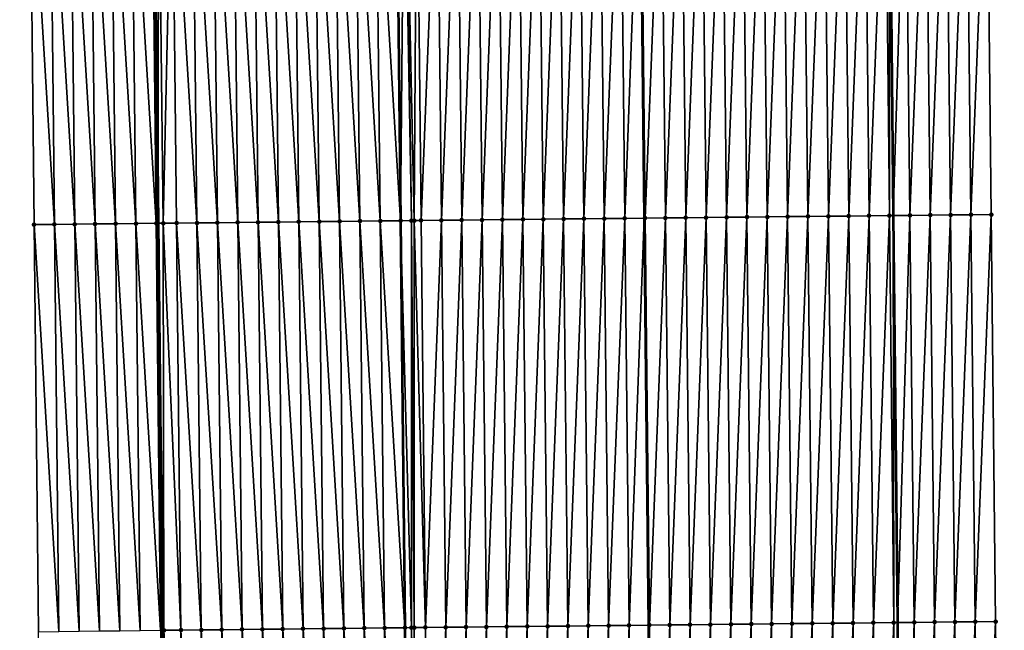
# Model space of a CAD drawing. Header units: feet. Extents: x 2010743 to 2022806, y 818705 to 837694.
# Tile 420 of 531: x 2011427 to 2011475, y 833373 to 833403. Entities that reach past the tile are written whole.
import ezdxf

# ---------------------------------------------------------------- set-up
doc = ezdxf.new("R2010")
doc.units = ezdxf.units.FT
doc.header["$MEASUREMENT"] = 0
for name, color, linetype, lineweight in [('EP_Travel Lane', 172, 'Continuous', 53), ('Road Shots', 141, 'Continuous', 100), ('STRIPING', 60, 'Continuous', 53)]:
    doc.layers.add(name, color=color, linetype=linetype, lineweight=lineweight)
doc.layers.add('I-77-MM17-21_NB-Surface-Border', color=7, linetype='Continuous')
doc.layers.add('I-77-MM17-21_NB-Surface-TIN', color=7, linetype='Continuous')

msp = doc.modelspace()

# ---------------------------------------------------------------- linework, layer by layer
at = {"layer": 'EP_Travel Lane'}
for points in [[(2011467.935, 833533.334, 291.789), (2011468.152, 833513.335, 291.797), (2011468.37, 833493.336, 291.825), (2011468.587, 833473.338, 291.882), (2011468.805, 833453.339, 291.962), (2011469.022, 833433.34, 292.039), (2011469.236, 833413.331, 292.096), (2011469.445, 833393.332, 292.206), (2011469.654, 833373.334, 292.355), (2011469.863, 833353.336, 292.527), (2011470.072, 833333.338, 292.748), (2011470.281, 833313.339, 292.886), (2011470.49, 833293.34, 292.963), (2011470.699, 833273.342, 293.131)], [(2011431.847, 833532.939, 292.065), (2011432.064, 833512.94, 292.102), (2011432.282, 833492.941, 292.104), (2011432.499, 833472.942, 292.166), (2011432.717, 833452.943, 292.243), (2011432.934, 833432.945, 292.317), (2011433.148, 833412.95, 292.397), (2011433.357, 833392.951, 292.521), (2011433.566, 833372.953, 292.667), (2011433.775, 833352.954, 292.792), (2011433.984, 833332.956, 292.983), (2011434.193, 833312.958, 293.165), (2011434.402, 833292.959, 293.292), (2011434.611, 833272.961, 293.432)]]:
    msp.add_polyline3d(points, dxfattribs=at)
at = {"layer": 'I-77-MM17-21_NB-Surface-Border', "color": 3, "linetype": 'Continuous', "lineweight": -3}
for points in [[(2011470.732, 833533.365, 291.699), (2011470.951, 833513.366, 291.699), (2011471.171, 833493.367, 291.714), (2011472.39, 833473.379, 291.724), (2011472.609, 833453.38, 291.81), (2011473.829, 833433.393, 291.851), (2011474.046, 833413.381, 291.923), (2011474.259, 833393.382, 292.017), (2011474.471, 833373.383, 292.172), (2011474.684, 833353.385, 292.357), (2011474.897, 833333.388, 292.558), (2011474.11, 833313.379, 292.728), (2011474.323, 833293.38, 292.814), (2011474.535, 833273.382, 292.978)], [(2011429.457, 833272.905, 293.298), (2011428.829, 833292.899, 293.151), (2011428.359, 833312.894, 292.999), (2011427.965, 833332.89, 292.804), (2011427.687, 833352.888, 292.606), (2011427.474, 833372.886, 292.49), (2011427.261, 833392.885, 292.347), (2011427.049, 833412.883, 292.227), (2011426.832, 833432.877, 292.127), (2011426.698, 833452.877, 292.048), (2011426.817, 833472.88, 291.984), (2011426.942, 833492.882, 291.94), (2011427.076, 833512.885, 291.937), (2011426.557, 833532.88, 291.895)]]:
    msp.add_polyline3d(points, dxfattribs=at)
at = {"layer": 'I-77-MM17-21_NB-Surface-TIN', "color": 128, "linetype": 'Continuous', "lineweight": -3}
for points in [[(2011473.259, 833393.371, 292.05), (2011474.046, 833413.381, 291.923), (2011473.046, 833413.37, 291.957)], [(2011473.259, 833393.371, 292.05), (2011474.259, 833393.382, 292.017), (2011474.046, 833413.381, 291.923)], [(2011428.261, 833392.895, 292.384), (2011428.048, 833412.894, 292.262), (2011427.049, 833412.883, 292.227)], [(2011429.261, 833392.906, 292.413), (2011429.048, 833412.905, 292.294), (2011428.048, 833412.894, 292.262)], [(2011428.261, 833392.895, 292.384), (2011429.261, 833392.906, 292.413), (2011428.048, 833412.894, 292.262)], [(2011430.261, 833392.917, 292.448), (2011430.048, 833412.916, 292.328), (2011429.048, 833412.905, 292.294)], [(2011429.261, 833392.906, 292.413), (2011430.261, 833392.917, 292.448), (2011429.048, 833412.905, 292.294)], [(2011431.261, 833392.928, 292.461), (2011431.048, 833412.927, 292.344), (2011430.048, 833412.916, 292.328)], [(2011430.261, 833392.917, 292.448), (2011431.261, 833392.928, 292.461), (2011430.048, 833412.916, 292.328)], [(2011432.261, 833392.939, 292.499), (2011432.048, 833412.938, 292.377), (2011431.048, 833412.927, 292.344)], [(2011431.261, 833392.928, 292.461), (2011432.261, 833392.939, 292.499), (2011431.048, 833412.927, 292.344)], [(2011433.261, 833392.95, 292.516), (2011433.048, 833412.948, 292.395), (2011432.048, 833412.938, 292.377)], [(2011432.261, 833392.939, 292.499), (2011433.261, 833392.95, 292.516), (2011432.048, 833412.938, 292.377)], [(2011433.048, 833412.948, 292.395), (2011433.357, 833392.951, 292.521), (2011433.148, 833412.95, 292.397)], [(2011433.261, 833392.95, 292.516), (2011433.357, 833392.951, 292.521), (2011433.048, 833412.948, 292.395)], [(2011433.372, 833412.952, 292.404), (2011433.148, 833412.95, 292.397), (2011433.357, 833392.951, 292.521)], [(2011433.603, 833392.954, 292.534), (2011433.372, 833412.952, 292.404), (2011433.357, 833392.951, 292.521)], [(2011433.603, 833392.954, 292.534), (2011434.048, 833412.959, 292.426), (2011433.372, 833412.952, 292.404)], [(2011433.603, 833392.954, 292.534), (2011434.261, 833392.961, 292.552), (2011434.048, 833412.959, 292.426)], [(2011435.261, 833392.972, 292.57), (2011435.048, 833412.97, 292.445), (2011434.048, 833412.959, 292.426)], [(2011434.261, 833392.961, 292.552), (2011435.261, 833392.972, 292.57), (2011434.048, 833412.959, 292.426)], [(2011436.261, 833392.982, 292.579), (2011436.048, 833412.981, 292.459), (2011435.048, 833412.97, 292.445)], [(2011435.261, 833392.972, 292.57), (2011436.261, 833392.982, 292.579), (2011435.048, 833412.97, 292.445)], [(2011437.261, 833392.993, 292.588), (2011437.048, 833412.992, 292.47), (2011436.048, 833412.981, 292.459)], [(2011436.261, 833392.982, 292.579), (2011437.261, 833392.993, 292.588), (2011436.048, 833412.981, 292.459)], [(2011438.261, 833393.004, 292.597), (2011438.048, 833413.002, 292.48), (2011437.048, 833412.992, 292.47)], [(2011437.261, 833392.993, 292.588), (2011438.261, 833393.004, 292.597), (2011437.048, 833412.992, 292.47)], [(2011439.261, 833393.014, 292.606), (2011439.048, 833413.013, 292.49), (2011438.048, 833413.002, 292.48)], [(2011438.261, 833393.004, 292.597), (2011439.261, 833393.014, 292.606), (2011438.048, 833413.002, 292.48)], [(2011440.261, 833393.025, 292.614), (2011440.048, 833413.024, 292.503), (2011439.048, 833413.013, 292.49)], [(2011439.261, 833393.014, 292.606), (2011440.261, 833393.025, 292.614), (2011439.048, 833413.013, 292.49)], [(2011441.26, 833393.036, 292.621), (2011441.048, 833413.035, 292.513), (2011440.048, 833413.024, 292.503)], [(2011440.261, 833393.025, 292.614), (2011441.26, 833393.036, 292.621), (2011440.048, 833413.024, 292.503)], [(2011442.26, 833393.047, 292.634), (2011442.048, 833413.045, 292.526), (2011441.048, 833413.035, 292.513)], [(2011441.26, 833393.036, 292.621), (2011442.26, 833393.047, 292.634), (2011441.048, 833413.035, 292.513)], [(2011443.26, 833393.057, 292.649), (2011443.048, 833413.056, 292.539), (2011442.048, 833413.045, 292.526)], [(2011442.26, 833393.047, 292.634), (2011443.26, 833393.057, 292.649), (2011442.048, 833413.045, 292.526)], [(2011444.26, 833393.068, 292.666), (2011444.048, 833413.067, 292.555), (2011443.048, 833413.056, 292.539)], [(2011443.26, 833393.057, 292.649), (2011444.26, 833393.068, 292.666), (2011443.048, 833413.056, 292.539)], [(2011444.048, 833413.067, 292.555), (2011445.26, 833393.079, 292.671), (2011445.048, 833413.078, 292.559)], [(2011444.26, 833393.068, 292.666), (2011445.26, 833393.079, 292.671), (2011444.048, 833413.067, 292.555)], [(2011445.438, 833413.082, 292.567), (2011445.048, 833413.078, 292.559), (2011445.26, 833393.079, 292.671)], [(2011445.785, 833393.085, 292.676), (2011445.438, 833413.082, 292.567), (2011445.26, 833393.079, 292.671)], [(2011445.785, 833393.085, 292.676), (2011445.499, 833413.082, 292.566), (2011445.438, 833413.082, 292.567)], [(2011445.925, 833393.086, 292.675), (2011446.047, 833413.088, 292.558), (2011445.499, 833413.082, 292.566)], [(2011445.785, 833393.085, 292.676), (2011445.925, 833393.086, 292.675), (2011445.499, 833413.082, 292.566)], [(2011445.925, 833393.086, 292.675), (2011446.26, 833393.09, 292.671), (2011446.047, 833413.088, 292.558)], [(2011446.26, 833393.09, 292.671), (2011447.047, 833413.099, 292.541), (2011446.047, 833413.088, 292.558)], [(2011446.26, 833393.09, 292.671), (2011447.26, 833393.1, 292.653), (2011447.047, 833413.099, 292.541)], [(2011447.26, 833393.1, 292.653), (2011448.047, 833413.109, 292.527), (2011447.047, 833413.099, 292.541)], [(2011447.26, 833393.1, 292.653), (2011448.26, 833393.11, 292.633), (2011448.047, 833413.109, 292.527)], [(2011448.26, 833393.11, 292.633), (2011449.047, 833413.12, 292.511), (2011448.047, 833413.109, 292.527)], [(2011448.26, 833393.11, 292.633), (2011449.26, 833393.121, 292.613), (2011449.047, 833413.12, 292.511)], [(2011449.26, 833393.121, 292.613), (2011450.047, 833413.13, 292.497), (2011449.047, 833413.12, 292.511)], [(2011449.26, 833393.121, 292.613), (2011450.26, 833393.131, 292.597), (2011450.047, 833413.13, 292.497)], [(2011450.26, 833393.131, 292.597), (2011451.047, 833413.141, 292.482), (2011450.047, 833413.13, 292.497)], [(2011450.26, 833393.131, 292.597), (2011451.26, 833393.142, 292.581), (2011451.047, 833413.141, 292.482)], [(2011451.26, 833393.142, 292.581), (2011452.047, 833413.151, 292.463), (2011451.047, 833413.141, 292.482)], [(2011451.26, 833393.142, 292.581), (2011452.26, 833393.152, 292.562), (2011452.047, 833413.151, 292.463)], [(2011452.26, 833393.152, 292.562), (2011453.047, 833413.162, 292.446), (2011452.047, 833413.151, 292.463)], [(2011452.26, 833393.152, 292.562), (2011453.26, 833393.163, 292.545), (2011453.047, 833413.162, 292.446)], [(2011453.26, 833393.163, 292.545), (2011454.047, 833413.172, 292.429), (2011453.047, 833413.162, 292.446)], [(2011453.26, 833393.163, 292.545), (2011454.26, 833393.173, 292.528), (2011454.047, 833413.172, 292.429)], [(2011454.26, 833393.173, 292.528), (2011455.047, 833413.183, 292.419), (2011454.047, 833413.172, 292.429)], [(2011454.26, 833393.173, 292.528), (2011455.26, 833393.184, 292.514), (2011455.047, 833413.183, 292.419)], [(2011455.26, 833393.184, 292.514), (2011456.047, 833413.193, 292.406), (2011455.047, 833413.183, 292.419)], [(2011455.26, 833393.184, 292.514), (2011456.26, 833393.194, 292.5), (2011456.047, 833413.193, 292.406)], [(2011456.26, 833393.194, 292.5), (2011456.996, 833413.203, 292.38), (2011456.047, 833413.193, 292.406)], [(2011456.26, 833393.194, 292.5), (2011457.211, 833393.204, 292.468), (2011456.996, 833413.203, 292.38)], [(2011457.047, 833413.204, 292.379), (2011456.996, 833413.203, 292.38), (2011457.211, 833393.204, 292.468)], [(2011457.26, 833393.205, 292.466), (2011458.047, 833413.214, 292.364), (2011457.047, 833413.204, 292.379)], [(2011457.26, 833393.205, 292.466), (2011457.047, 833413.204, 292.379), (2011457.211, 833393.204, 292.468)], [(2011457.26, 833393.205, 292.466), (2011458.26, 833393.215, 292.454), (2011458.047, 833413.214, 292.364)], [(2011458.26, 833393.215, 292.454), (2011459.047, 833413.225, 292.337), (2011458.047, 833413.214, 292.364)], [(2011458.26, 833393.215, 292.454), (2011459.259, 833393.226, 292.42), (2011459.047, 833413.225, 292.337)], [(2011459.259, 833393.226, 292.42), (2011460.047, 833413.235, 292.314), (2011459.047, 833413.225, 292.337)], [(2011459.259, 833393.226, 292.42), (2011460.259, 833393.236, 292.398), (2011460.047, 833413.235, 292.314)], [(2011460.259, 833393.236, 292.398), (2011461.047, 833413.245, 292.293), (2011460.047, 833413.235, 292.314)], [(2011460.259, 833393.236, 292.398), (2011461.259, 833393.247, 292.373), (2011461.047, 833413.245, 292.293)], [(2011461.259, 833393.247, 292.373), (2011462.047, 833413.256, 292.27), (2011461.047, 833413.245, 292.293)], [(2011461.259, 833393.247, 292.373), (2011462.259, 833393.257, 292.349), (2011462.047, 833413.256, 292.27)], [(2011462.259, 833393.257, 292.349), (2011463.046, 833413.266, 292.25), (2011462.047, 833413.256, 292.27)], [(2011462.259, 833393.257, 292.349), (2011463.259, 833393.267, 292.33), (2011463.046, 833413.266, 292.25)], [(2011463.259, 833393.267, 292.33), (2011464.046, 833413.277, 292.231), (2011463.046, 833413.266, 292.25)], [(2011463.259, 833393.267, 292.33), (2011464.259, 833393.278, 292.31), (2011464.046, 833413.277, 292.231)], [(2011464.259, 833393.278, 292.31), (2011465.046, 833413.287, 292.212), (2011464.046, 833413.277, 292.231)], [(2011464.259, 833393.278, 292.31), (2011465.259, 833393.288, 292.291), (2011465.046, 833413.287, 292.212)], [(2011465.259, 833393.288, 292.291), (2011466.046, 833413.298, 292.189), (2011465.046, 833413.287, 292.212)], [(2011465.259, 833393.288, 292.291), (2011466.259, 833393.299, 292.271), (2011466.046, 833413.298, 292.189)], [(2011466.259, 833393.299, 292.271), (2011467.046, 833413.308, 292.164), (2011466.046, 833413.298, 292.189)], [(2011466.259, 833393.299, 292.271), (2011467.259, 833393.309, 292.247), (2011467.046, 833413.308, 292.164)], [(2011467.259, 833393.309, 292.247), (2011468.046, 833413.319, 292.139), (2011467.046, 833413.308, 292.164)], [(2011467.259, 833393.309, 292.247), (2011468.259, 833393.32, 292.223), (2011468.046, 833413.319, 292.139)], [(2011468.259, 833393.32, 292.223), (2011469.046, 833413.329, 292.102), (2011468.046, 833413.319, 292.139)], [(2011468.259, 833393.32, 292.223), (2011469.259, 833393.33, 292.213), (2011469.046, 833413.329, 292.102)], [(2011469.259, 833393.33, 292.213), (2011469.236, 833413.331, 292.096), (2011469.046, 833413.329, 292.102)], [(2011470.046, 833413.339, 292.07), (2011469.236, 833413.331, 292.096), (2011469.445, 833393.332, 292.206)], [(2011469.259, 833393.33, 292.213), (2011469.445, 833393.332, 292.206), (2011469.236, 833413.331, 292.096)], [(2011470.259, 833393.341, 292.174), (2011470.046, 833413.339, 292.07), (2011469.445, 833393.332, 292.206)], [(2011470.259, 833393.341, 292.174), (2011471.046, 833413.35, 292.029), (2011470.046, 833413.339, 292.07)], [(2011470.259, 833393.341, 292.174), (2011471.259, 833393.351, 292.122), (2011471.046, 833413.35, 292.029)], [(2011471.259, 833393.351, 292.122), (2011472.046, 833413.36, 291.996), (2011471.046, 833413.35, 292.029)], [(2011471.259, 833393.351, 292.122), (2011472.259, 833393.361, 292.09), (2011472.046, 833413.36, 291.996)], [(2011472.259, 833393.361, 292.09), (2011473.046, 833413.37, 291.957), (2011472.046, 833413.36, 291.996)], [(2011472.259, 833393.361, 292.09), (2011473.259, 833393.371, 292.05), (2011473.046, 833413.37, 291.957)], [(2011428.261, 833392.895, 292.384), (2011427.049, 833412.883, 292.227), (2011427.261, 833392.885, 292.347)], [(2011444.26, 833393.068, 292.666), (2011445.473, 833373.081, 292.824), (2011445.26, 833393.079, 292.671)], [(2011445.791, 833373.084, 292.826), (2011445.785, 833393.085, 292.676), (2011445.26, 833393.079, 292.671)], [(2011445.791, 833373.084, 292.826), (2011445.26, 833393.079, 292.671), (2011445.473, 833373.081, 292.824)], [(2011445.931, 833373.085, 292.826), (2011445.925, 833393.086, 292.675), (2011445.785, 833393.085, 292.676)], [(2011445.791, 833373.084, 292.826), (2011445.931, 833373.085, 292.826), (2011445.785, 833393.085, 292.676)], [(2011446.473, 833373.091, 292.82), (2011446.26, 833393.09, 292.671), (2011445.925, 833393.086, 292.675)], [(2011445.931, 833373.085, 292.826), (2011446.473, 833373.091, 292.82), (2011445.925, 833393.086, 292.675)], [(2011446.473, 833373.091, 292.82), (2011447.26, 833393.1, 292.653), (2011446.26, 833393.09, 292.671)], [(2011446.473, 833373.091, 292.82), (2011447.473, 833373.102, 292.8), (2011447.26, 833393.1, 292.653)], [(2011447.473, 833373.102, 292.8), (2011448.26, 833393.11, 292.633), (2011447.26, 833393.1, 292.653)], [(2011447.473, 833373.102, 292.8), (2011448.473, 833373.112, 292.777), (2011448.26, 833393.11, 292.633)], [(2011448.473, 833373.112, 292.777), (2011449.26, 833393.121, 292.613), (2011448.26, 833393.11, 292.633)], [(2011448.473, 833373.112, 292.777), (2011449.473, 833373.123, 292.757), (2011449.26, 833393.121, 292.613)], [(2011449.473, 833373.123, 292.757), (2011450.26, 833393.131, 292.597), (2011449.26, 833393.121, 292.613)], [(2011449.473, 833373.123, 292.757), (2011450.473, 833373.133, 292.739), (2011450.26, 833393.131, 292.597)], [(2011450.473, 833373.133, 292.739), (2011451.26, 833393.142, 292.581), (2011450.26, 833393.131, 292.597)], [(2011450.473, 833373.133, 292.739), (2011451.473, 833373.144, 292.724), (2011451.26, 833393.142, 292.581)], [(2011451.473, 833373.144, 292.724), (2011452.26, 833393.152, 292.562), (2011451.26, 833393.142, 292.581)], [(2011451.473, 833373.144, 292.724), (2011452.473, 833373.154, 292.704), (2011452.26, 833393.152, 292.562)], [(2011452.473, 833373.154, 292.704), (2011453.26, 833393.163, 292.545), (2011452.26, 833393.152, 292.562)], [(2011452.473, 833373.154, 292.704), (2011453.473, 833373.164, 292.686), (2011453.26, 833393.163, 292.545)], [(2011453.473, 833373.164, 292.686), (2011454.26, 833393.173, 292.528), (2011453.26, 833393.163, 292.545)], [(2011453.473, 833373.164, 292.686), (2011454.473, 833373.175, 292.668), (2011454.26, 833393.173, 292.528)], [(2011454.473, 833373.175, 292.668), (2011455.26, 833393.184, 292.514), (2011454.26, 833393.173, 292.528)], [(2011454.473, 833373.175, 292.668), (2011455.472, 833373.185, 292.652), (2011455.26, 833393.184, 292.514)], [(2011455.472, 833373.185, 292.652), (2011456.26, 833393.194, 292.5), (2011455.26, 833393.184, 292.514)], [(2011455.472, 833373.185, 292.652), (2011456.472, 833373.196, 292.64), (2011456.26, 833393.194, 292.5)], [(2011456.472, 833373.196, 292.64), (2011457.211, 833393.204, 292.468), (2011456.26, 833393.194, 292.5)], [(2011456.472, 833373.196, 292.64), (2011457.427, 833373.206, 292.617), (2011457.211, 833393.204, 292.468)], [(2011457.26, 833393.205, 292.466), (2011457.211, 833393.204, 292.468), (2011457.427, 833373.206, 292.617)], [(2011457.472, 833373.206, 292.616), (2011458.26, 833393.215, 292.454), (2011457.26, 833393.205, 292.466)], [(2011457.472, 833373.206, 292.616), (2011457.26, 833393.205, 292.466), (2011457.427, 833373.206, 292.617)], [(2011457.472, 833373.206, 292.616), (2011458.472, 833373.217, 292.591), (2011458.26, 833393.215, 292.454)], [(2011458.472, 833373.217, 292.591), (2011459.259, 833393.226, 292.42), (2011458.26, 833393.215, 292.454)], [(2011458.472, 833373.217, 292.591), (2011459.472, 833373.227, 292.565), (2011459.259, 833393.226, 292.42)], [(2011459.472, 833373.227, 292.565), (2011460.259, 833393.236, 292.398), (2011459.259, 833393.226, 292.42)], [(2011459.472, 833373.227, 292.565), (2011460.472, 833373.238, 292.545), (2011460.259, 833393.236, 292.398)], [(2011460.472, 833373.238, 292.545), (2011461.259, 833393.247, 292.373), (2011460.259, 833393.236, 292.398)], [(2011460.472, 833373.238, 292.545), (2011461.472, 833373.248, 292.525), (2011461.259, 833393.247, 292.373)], [(2011461.472, 833373.248, 292.525), (2011462.259, 833393.257, 292.349), (2011461.259, 833393.247, 292.373)], [(2011461.472, 833373.248, 292.525), (2011462.472, 833373.259, 292.512), (2011462.259, 833393.257, 292.349)], [(2011462.472, 833373.259, 292.512), (2011463.259, 833393.267, 292.33), (2011462.259, 833393.257, 292.349)], [(2011462.472, 833373.259, 292.512), (2011463.472, 833373.269, 292.488), (2011463.259, 833393.267, 292.33)], [(2011463.472, 833373.269, 292.488), (2011464.259, 833393.278, 292.31), (2011463.259, 833393.267, 292.33)], [(2011463.472, 833373.269, 292.488), (2011464.472, 833373.28, 292.465), (2011464.259, 833393.278, 292.31)], [(2011464.472, 833373.28, 292.465), (2011465.259, 833393.288, 292.291), (2011464.259, 833393.278, 292.31)], [(2011464.472, 833373.28, 292.465), (2011465.472, 833373.29, 292.446), (2011465.259, 833393.288, 292.291)], [(2011465.472, 833373.29, 292.446), (2011466.259, 833393.299, 292.271), (2011465.259, 833393.288, 292.291)], [(2011465.472, 833373.29, 292.446), (2011466.472, 833373.301, 292.426), (2011466.259, 833393.299, 292.271)], [(2011466.472, 833373.301, 292.426), (2011467.259, 833393.309, 292.247), (2011466.259, 833393.299, 292.271)], [(2011466.472, 833373.301, 292.426), (2011467.472, 833373.311, 292.406), (2011467.259, 833393.309, 292.247)], [(2011467.472, 833373.311, 292.406), (2011468.259, 833393.32, 292.223), (2011467.259, 833393.309, 292.247)], [(2011467.472, 833373.311, 292.406), (2011468.472, 833373.322, 292.393), (2011468.259, 833393.32, 292.223)], [(2011468.472, 833373.322, 292.393), (2011469.259, 833393.33, 292.213), (2011468.259, 833393.32, 292.223)], [(2011468.472, 833373.322, 292.393), (2011469.472, 833373.332, 292.362), (2011469.259, 833393.33, 292.213)], [(2011469.472, 833373.332, 292.362), (2011469.445, 833393.332, 292.206), (2011469.259, 833393.33, 292.213)], [(2011470.259, 833393.341, 292.174), (2011469.445, 833393.332, 292.206), (2011469.654, 833373.334, 292.355)], [(2011469.472, 833373.332, 292.362), (2011469.654, 833373.334, 292.355), (2011469.445, 833393.332, 292.206)], [(2011470.472, 833373.342, 292.326), (2011470.259, 833393.341, 292.174), (2011469.654, 833373.334, 292.355)], [(2011470.472, 833373.342, 292.326), (2011471.259, 833393.351, 292.122), (2011470.259, 833393.341, 292.174)], [(2011470.472, 833373.342, 292.326), (2011471.472, 833373.353, 292.287), (2011471.259, 833393.351, 292.122)], [(2011471.472, 833373.353, 292.287), (2011472.259, 833393.361, 292.09), (2011471.259, 833393.351, 292.122)], [(2011471.472, 833373.353, 292.287), (2011472.472, 833373.363, 292.251), (2011472.259, 833393.361, 292.09)], [(2011472.472, 833373.363, 292.251), (2011473.259, 833393.371, 292.05), (2011472.259, 833393.361, 292.09)], [(2011472.472, 833373.363, 292.251), (2011473.471, 833373.373, 292.211), (2011473.259, 833393.371, 292.05)], [(2011473.471, 833373.373, 292.211), (2011474.259, 833393.382, 292.017), (2011473.259, 833393.371, 292.05)], [(2011473.471, 833373.373, 292.211), (2011474.471, 833373.383, 292.172), (2011474.259, 833393.382, 292.017)], [(2011428.474, 833372.897, 292.523), (2011428.261, 833392.895, 292.384), (2011427.261, 833392.885, 292.347)], [(2011428.474, 833372.897, 292.523), (2011427.261, 833392.885, 292.347), (2011427.474, 833372.886, 292.49)], [(2011429.474, 833372.908, 292.554), (2011429.261, 833392.906, 292.413), (2011428.261, 833392.895, 292.384)], [(2011428.474, 833372.897, 292.523), (2011429.474, 833372.908, 292.554), (2011428.261, 833392.895, 292.384)], [(2011430.474, 833372.919, 292.587), (2011430.261, 833392.917, 292.448), (2011429.261, 833392.906, 292.413)], [(2011429.474, 833372.908, 292.554), (2011430.474, 833372.919, 292.587), (2011429.261, 833392.906, 292.413)], [(2011431.474, 833372.93, 292.599), (2011431.261, 833392.928, 292.461), (2011430.261, 833392.917, 292.448)], [(2011430.474, 833372.919, 292.587), (2011431.474, 833372.93, 292.599), (2011430.261, 833392.917, 292.448)], [(2011432.474, 833372.941, 292.638), (2011432.261, 833392.939, 292.499), (2011431.261, 833392.928, 292.461)], [(2011431.474, 833372.93, 292.599), (2011432.474, 833372.941, 292.638), (2011431.261, 833392.928, 292.461)], [(2011433.474, 833372.952, 292.664), (2011433.261, 833392.95, 292.516), (2011432.261, 833392.939, 292.499)], [(2011432.474, 833372.941, 292.638), (2011433.474, 833372.952, 292.664), (2011432.261, 833392.939, 292.499)], [(2011433.261, 833392.95, 292.516), (2011433.566, 833372.953, 292.667), (2011433.357, 833392.951, 292.521)], [(2011433.474, 833372.952, 292.664), (2011433.566, 833372.953, 292.667), (2011433.261, 833392.95, 292.516)], [(2011433.634, 833372.953, 292.67), (2011433.603, 833392.954, 292.534), (2011433.357, 833392.951, 292.521)], [(2011433.634, 833372.953, 292.67), (2011433.357, 833392.951, 292.521), (2011433.566, 833372.953, 292.667)], [(2011434.474, 833372.962, 292.688), (2011434.261, 833392.961, 292.552), (2011433.603, 833392.954, 292.534)], [(2011433.634, 833372.953, 292.67), (2011434.474, 833372.962, 292.688), (2011433.603, 833392.954, 292.534)], [(2011435.474, 833372.973, 292.705), (2011435.261, 833392.972, 292.57), (2011434.261, 833392.961, 292.552)], [(2011434.474, 833372.962, 292.688), (2011435.474, 833372.973, 292.705), (2011434.261, 833392.961, 292.552)], [(2011436.474, 833372.984, 292.719), (2011436.261, 833392.982, 292.579), (2011435.261, 833392.972, 292.57)], [(2011435.474, 833372.973, 292.705), (2011436.474, 833372.984, 292.719), (2011435.261, 833392.972, 292.57)], [(2011437.473, 833372.995, 292.728), (2011437.261, 833392.993, 292.588), (2011436.261, 833392.982, 292.579)], [(2011436.474, 833372.984, 292.719), (2011437.473, 833372.995, 292.728), (2011436.261, 833392.982, 292.579)], [(2011438.473, 833373.005, 292.738), (2011438.261, 833393.004, 292.597), (2011437.261, 833392.993, 292.588)], [(2011437.473, 833372.995, 292.728), (2011438.473, 833373.005, 292.738), (2011437.261, 833392.993, 292.588)], [(2011439.473, 833373.016, 292.747), (2011439.261, 833393.014, 292.606), (2011438.261, 833393.004, 292.597)], [(2011438.473, 833373.005, 292.738), (2011439.473, 833373.016, 292.747), (2011438.261, 833393.004, 292.597)], [(2011440.473, 833373.027, 292.754), (2011440.261, 833393.025, 292.614), (2011439.261, 833393.014, 292.606)], [(2011439.473, 833373.016, 292.747), (2011440.473, 833373.027, 292.754), (2011439.261, 833393.014, 292.606)], [(2011441.473, 833373.038, 292.764), (2011441.26, 833393.036, 292.621), (2011440.261, 833393.025, 292.614)], [(2011440.473, 833373.027, 292.754), (2011441.473, 833373.038, 292.764), (2011440.261, 833393.025, 292.614)], [(2011442.473, 833373.048, 292.777), (2011442.26, 833393.047, 292.634), (2011441.26, 833393.036, 292.621)], [(2011441.473, 833373.038, 292.764), (2011442.473, 833373.048, 292.777), (2011441.26, 833393.036, 292.621)], [(2011443.473, 833373.059, 292.793), (2011443.26, 833393.057, 292.649), (2011442.26, 833393.047, 292.634)], [(2011442.473, 833373.048, 292.777), (2011443.473, 833373.059, 292.793), (2011442.26, 833393.047, 292.634)], [(2011444.473, 833373.07, 292.813), (2011444.26, 833393.068, 292.666), (2011443.26, 833393.057, 292.649)], [(2011443.473, 833373.059, 292.793), (2011444.473, 833373.07, 292.813), (2011443.26, 833393.057, 292.649)], [(2011444.473, 833373.07, 292.813), (2011445.473, 833373.081, 292.824), (2011444.26, 833393.068, 292.666)], [(2011461.685, 833353.25, 292.705), (2011462.472, 833373.259, 292.512), (2011461.472, 833373.248, 292.525)], [(2011461.685, 833353.25, 292.705), (2011462.685, 833353.261, 292.684), (2011462.472, 833373.259, 292.512)], [(2011462.472, 833373.259, 292.512), (2011462.685, 833353.261, 292.684), (2011463.472, 833373.269, 292.488)], [(2011463.685, 833353.271, 292.664), (2011463.472, 833373.269, 292.488), (2011462.685, 833353.261, 292.684)], [(2011463.685, 833353.271, 292.664), (2011464.472, 833373.28, 292.465), (2011463.472, 833373.269, 292.488)], [(2011463.685, 833353.271, 292.664), (2011464.685, 833353.282, 292.644), (2011464.472, 833373.28, 292.465)], [(2011464.685, 833353.282, 292.644), (2011465.472, 833373.29, 292.446), (2011464.472, 833373.28, 292.465)], [(2011464.685, 833353.282, 292.644), (2011465.685, 833353.292, 292.627), (2011465.472, 833373.29, 292.446)], [(2011465.685, 833353.292, 292.627), (2011466.472, 833373.301, 292.426), (2011465.472, 833373.29, 292.446)], [(2011465.685, 833353.292, 292.627), (2011466.685, 833353.303, 292.613), (2011466.472, 833373.301, 292.426)], [(2011466.685, 833353.303, 292.613), (2011467.472, 833373.311, 292.406), (2011466.472, 833373.301, 292.426)], [(2011466.685, 833353.303, 292.613), (2011467.685, 833353.313, 292.59), (2011467.472, 833373.311, 292.406)], [(2011467.685, 833353.313, 292.59), (2011468.472, 833373.322, 292.393), (2011467.472, 833373.311, 292.406)], [(2011467.685, 833353.313, 292.59), (2011468.685, 833353.323, 292.569), (2011468.472, 833373.322, 292.393)], [(2011468.685, 833353.323, 292.569), (2011469.472, 833373.332, 292.362), (2011468.472, 833373.322, 292.393)], [(2011468.685, 833353.323, 292.569), (2011469.684, 833353.334, 292.531), (2011469.472, 833373.332, 292.362)], [(2011469.684, 833353.334, 292.531), (2011469.654, 833373.334, 292.355), (2011469.472, 833373.332, 292.362)], [(2011470.472, 833373.342, 292.326), (2011469.654, 833373.334, 292.355), (2011469.863, 833353.336, 292.527)], [(2011469.684, 833353.334, 292.531), (2011469.863, 833353.336, 292.527), (2011469.654, 833373.334, 292.355)], [(2011470.684, 833353.344, 292.506), (2011470.472, 833373.342, 292.326), (2011469.863, 833353.336, 292.527)], [(2011470.684, 833353.344, 292.506), (2011471.472, 833373.353, 292.287), (2011470.472, 833373.342, 292.326)], [(2011470.684, 833353.344, 292.506), (2011471.684, 833353.354, 292.467), (2011471.472, 833373.353, 292.287)], [(2011471.684, 833353.354, 292.467), (2011472.472, 833373.363, 292.251), (2011471.472, 833373.353, 292.287)], [(2011471.684, 833353.354, 292.467), (2011472.684, 833353.365, 292.43), (2011472.472, 833373.363, 292.251)], [(2011472.684, 833353.365, 292.43), (2011473.471, 833373.373, 292.211), (2011472.472, 833373.363, 292.251)], [(2011472.684, 833353.365, 292.43), (2011473.684, 833353.375, 292.396), (2011473.471, 833373.373, 292.211)], [(2011473.684, 833353.375, 292.396), (2011474.471, 833373.383, 292.172), (2011473.471, 833373.373, 292.211)], [(2011473.684, 833353.375, 292.396), (2011474.684, 833353.385, 292.357), (2011474.471, 833373.383, 292.172)], [(2011433.474, 833372.952, 292.664), (2011433.775, 833352.954, 292.792), (2011433.566, 833372.953, 292.667)], [(2011433.634, 833372.953, 292.67), (2011433.566, 833372.953, 292.667), (2011433.775, 833352.954, 292.792)], [(2011434.686, 833352.964, 292.812), (2011434.474, 833372.962, 292.688), (2011433.634, 833372.953, 292.67)], [(2011434.686, 833352.964, 292.812), (2011433.634, 833372.953, 292.67), (2011433.775, 833352.954, 292.792)], [(2011435.686, 833352.975, 292.832), (2011435.474, 833372.973, 292.705), (2011434.474, 833372.962, 292.688)], [(2011434.686, 833352.964, 292.812), (2011435.686, 833352.975, 292.832), (2011434.474, 833372.962, 292.688)], [(2011436.686, 833352.985, 292.846), (2011436.474, 833372.984, 292.719), (2011435.474, 833372.973, 292.705)], [(2011435.686, 833352.975, 292.832), (2011436.686, 833352.985, 292.846), (2011435.474, 833372.973, 292.705)], [(2011437.686, 833352.996, 292.856), (2011437.473, 833372.995, 292.728), (2011436.474, 833372.984, 292.719)], [(2011436.686, 833352.985, 292.846), (2011437.686, 833352.996, 292.856), (2011436.474, 833372.984, 292.719)], [(2011438.686, 833353.007, 292.868), (2011438.473, 833373.005, 292.738), (2011437.473, 833372.995, 292.728)], [(2011437.686, 833352.996, 292.856), (2011438.686, 833353.007, 292.868), (2011437.473, 833372.995, 292.728)], [(2011439.686, 833353.018, 292.88), (2011439.473, 833373.016, 292.747), (2011438.473, 833373.005, 292.738)], [(2011438.686, 833353.007, 292.868), (2011439.686, 833353.018, 292.88), (2011438.473, 833373.005, 292.738)], [(2011440.686, 833353.028, 292.89), (2011440.473, 833373.027, 292.754), (2011439.473, 833373.016, 292.747)], [(2011439.686, 833353.018, 292.88), (2011440.686, 833353.028, 292.89), (2011439.473, 833373.016, 292.747)], [(2011441.686, 833353.039, 292.9), (2011441.473, 833373.038, 292.764), (2011440.473, 833373.027, 292.754)], [(2011440.686, 833353.028, 292.89), (2011441.686, 833353.039, 292.9), (2011440.473, 833373.027, 292.754)], [(2011442.686, 833353.05, 292.913), (2011442.473, 833373.048, 292.777), (2011441.473, 833373.038, 292.764)], [(2011441.686, 833353.039, 292.9), (2011442.686, 833353.05, 292.913), (2011441.473, 833373.038, 292.764)], [(2011443.686, 833353.061, 292.929), (2011443.473, 833373.059, 292.793), (2011442.473, 833373.048, 292.777)], [(2011442.686, 833353.05, 292.913), (2011443.686, 833353.061, 292.929), (2011442.473, 833373.048, 292.777)], [(2011444.686, 833353.071, 292.948), (2011444.473, 833373.07, 292.813), (2011443.473, 833373.059, 292.793)], [(2011443.686, 833353.061, 292.929), (2011444.686, 833353.071, 292.948), (2011443.473, 833373.059, 292.793)], [(2011444.473, 833373.07, 292.813), (2011445.686, 833353.082, 292.957), (2011445.473, 833373.081, 292.824)], [(2011444.686, 833353.071, 292.948), (2011445.686, 833353.082, 292.957), (2011444.473, 833373.07, 292.813)], [(2011445.791, 833373.084, 292.826), (2011445.473, 833373.081, 292.824), (2011445.686, 833353.082, 292.957)], [(2011446.136, 833353.087, 292.963), (2011445.791, 833373.084, 292.826), (2011445.686, 833353.082, 292.957)], [(2011446.136, 833353.087, 292.963), (2011445.931, 833373.085, 292.826), (2011445.791, 833373.084, 292.826)], [(2011446.22, 833353.088, 292.963), (2011446.473, 833373.091, 292.82), (2011445.931, 833373.085, 292.826)], [(2011446.136, 833353.087, 292.963), (2011446.22, 833353.088, 292.963), (2011445.931, 833373.085, 292.826)], [(2011446.22, 833353.088, 292.963), (2011446.686, 833353.093, 292.958), (2011446.473, 833373.091, 292.82)], [(2011446.686, 833353.093, 292.958), (2011447.473, 833373.102, 292.8), (2011446.473, 833373.091, 292.82)], [(2011446.686, 833353.093, 292.958), (2011447.686, 833353.103, 292.939), (2011447.473, 833373.102, 292.8)], [(2011447.686, 833353.103, 292.939), (2011448.473, 833373.112, 292.777), (2011447.473, 833373.102, 292.8)], [(2011447.686, 833353.103, 292.939), (2011448.686, 833353.114, 292.919), (2011448.473, 833373.112, 292.777)], [(2011448.686, 833353.114, 292.919), (2011449.473, 833373.123, 292.757), (2011448.473, 833373.112, 292.777)], [(2011448.686, 833353.114, 292.919), (2011449.686, 833353.124, 292.901), (2011449.473, 833373.123, 292.757)], [(2011449.686, 833353.124, 292.901), (2011450.473, 833373.133, 292.739), (2011449.473, 833373.123, 292.757)], [(2011449.686, 833353.124, 292.901), (2011450.686, 833353.135, 292.881), (2011450.473, 833373.133, 292.739)], [(2011450.686, 833353.135, 292.881), (2011451.473, 833373.144, 292.724), (2011450.473, 833373.133, 292.739)], [(2011450.686, 833353.135, 292.881), (2011451.685, 833353.145, 292.866), (2011451.473, 833373.144, 292.724)], [(2011451.685, 833353.145, 292.866), (2011452.473, 833373.154, 292.704), (2011451.473, 833373.144, 292.724)], [(2011451.685, 833353.145, 292.866), (2011452.685, 833353.156, 292.845), (2011452.473, 833373.154, 292.704)], [(2011452.685, 833353.156, 292.845), (2011453.473, 833373.164, 292.686), (2011452.473, 833373.154, 292.704)], [(2011452.685, 833353.156, 292.845), (2011453.685, 833353.166, 292.829), (2011453.473, 833373.164, 292.686)], [(2011453.685, 833353.166, 292.829), (2011454.473, 833373.175, 292.668), (2011453.473, 833373.164, 292.686)], [(2011453.685, 833353.166, 292.829), (2011454.685, 833353.177, 292.814), (2011454.473, 833373.175, 292.668)], [(2011454.685, 833353.177, 292.814), (2011455.472, 833373.185, 292.652), (2011454.473, 833373.175, 292.668)], [(2011454.685, 833353.177, 292.814), (2011455.685, 833353.187, 292.803), (2011455.472, 833373.185, 292.652)], [(2011455.685, 833353.187, 292.803), (2011456.472, 833373.196, 292.64), (2011455.472, 833373.185, 292.652)], [(2011455.685, 833353.187, 292.803), (2011456.685, 833353.198, 292.794), (2011456.472, 833373.196, 292.64)], [(2011456.685, 833353.198, 292.794), (2011457.427, 833373.206, 292.617), (2011456.472, 833373.196, 292.64)], [(2011456.685, 833353.198, 292.794), (2011457.643, 833353.208, 292.77), (2011457.427, 833373.206, 292.617)], [(2011457.472, 833373.206, 292.616), (2011457.427, 833373.206, 292.617), (2011457.643, 833353.208, 292.77)], [(2011457.685, 833353.208, 292.769), (2011458.472, 833373.217, 292.591), (2011457.472, 833373.206, 292.616)], [(2011457.685, 833353.208, 292.769), (2011457.472, 833373.206, 292.616), (2011457.643, 833353.208, 292.77)], [(2011457.685, 833353.208, 292.769), (2011458.685, 833353.219, 292.763), (2011458.472, 833373.217, 292.591)], [(2011458.685, 833353.219, 292.763), (2011459.472, 833373.227, 292.565), (2011458.472, 833373.217, 292.591)], [(2011458.685, 833353.219, 292.763), (2011459.685, 833353.229, 292.742), (2011459.472, 833373.227, 292.565)], [(2011459.685, 833353.229, 292.742), (2011460.472, 833373.238, 292.545), (2011459.472, 833373.227, 292.565)], [(2011459.685, 833353.229, 292.742), (2011460.685, 833353.24, 292.722), (2011460.472, 833373.238, 292.545)], [(2011460.685, 833353.24, 292.722), (2011461.472, 833373.248, 292.525), (2011460.472, 833373.238, 292.545)], [(2011460.685, 833353.24, 292.722), (2011461.685, 833353.25, 292.705), (2011461.472, 833373.248, 292.525)]]:
    msp.add_3dface(points, dxfattribs=at)
at = {"layer": 'Road Shots', "lineweight": 100}
for p in [(2011445.26, 833393.079, 292.671), (2011445.785, 833393.085, 292.676), (2011445.925, 833393.086, 292.675), (2011446.26, 833393.09, 292.671), (2011447.26, 833393.1, 292.653), (2011448.26, 833393.11, 292.633), (2011449.26, 833393.121, 292.613), (2011450.26, 833393.131, 292.597), (2011451.26, 833393.142, 292.581), (2011452.26, 833393.152, 292.562), (2011453.26, 833393.163, 292.545), (2011454.26, 833393.173, 292.528), (2011455.26, 833393.184, 292.514), (2011456.26, 833393.194, 292.5), (2011457.26, 833393.205, 292.466), (2011458.26, 833393.215, 292.454), (2011459.259, 833393.226, 292.42), (2011460.259, 833393.236, 292.398), (2011461.259, 833393.247, 292.373), (2011462.259, 833393.257, 292.349), (2011463.259, 833393.267, 292.33), (2011464.259, 833393.278, 292.31), (2011465.259, 833393.288, 292.291), (2011466.259, 833393.299, 292.271), (2011467.259, 833393.309, 292.247), (2011468.259, 833393.32, 292.223), (2011469.259, 833393.33, 292.213), (2011470.259, 833393.341, 292.174), (2011471.259, 833393.351, 292.122), (2011472.259, 833393.361, 292.09), (2011473.259, 833393.371, 292.05), (2011474.259, 833393.382, 292.017), (2011427.261, 833392.885, 292.347), (2011428.261, 833392.895, 292.384), (2011429.261, 833392.906, 292.413), (2011430.261, 833392.917, 292.448), (2011431.261, 833392.928, 292.461), (2011432.261, 833392.939, 292.499), (2011433.261, 833392.95, 292.516), (2011433.603, 833392.954, 292.534), (2011434.261, 833392.961, 292.552), (2011435.261, 833392.972, 292.57), (2011436.261, 833392.982, 292.579), (2011437.261, 833392.993, 292.588), (2011438.261, 833393.004, 292.597), (2011439.261, 833393.014, 292.606), (2011440.261, 833393.025, 292.614), (2011441.26, 833393.036, 292.621), (2011442.26, 833393.047, 292.634), (2011443.26, 833393.057, 292.649), (2011444.26, 833393.068, 292.666), (2011462.472, 833373.259, 292.512), (2011463.472, 833373.269, 292.488), (2011464.472, 833373.28, 292.465), (2011465.472, 833373.29, 292.446), (2011466.472, 833373.301, 292.426), (2011467.472, 833373.311, 292.406), (2011468.472, 833373.322, 292.393), (2011469.472, 833373.332, 292.362), (2011470.472, 833373.342, 292.326), (2011471.472, 833373.353, 292.287), (2011472.472, 833373.363, 292.251), (2011473.471, 833373.373, 292.211), (2011474.471, 833373.383, 292.172), (2011433.634, 833372.953, 292.67), (2011434.474, 833372.962, 292.688), (2011435.474, 833372.973, 292.705), (2011436.474, 833372.984, 292.719), (2011437.473, 833372.995, 292.728), (2011438.473, 833373.005, 292.738), (2011439.473, 833373.016, 292.747), (2011440.473, 833373.027, 292.754), (2011441.473, 833373.038, 292.764), (2011442.473, 833373.048, 292.777), (2011443.473, 833373.059, 292.793), (2011444.473, 833373.07, 292.813), (2011445.473, 833373.081, 292.824), (2011445.791, 833373.084, 292.826), (2011445.931, 833373.085, 292.826), (2011446.473, 833373.091, 292.82), (2011447.473, 833373.102, 292.8), (2011448.473, 833373.112, 292.777), (2011449.473, 833373.123, 292.757), (2011450.473, 833373.133, 292.739), (2011451.473, 833373.144, 292.724), (2011452.473, 833373.154, 292.704), (2011453.473, 833373.164, 292.686), (2011454.473, 833373.175, 292.668), (2011455.472, 833373.185, 292.652), (2011456.472, 833373.196, 292.64), (2011457.472, 833373.206, 292.616), (2011458.472, 833373.217, 292.591), (2011459.472, 833373.227, 292.565), (2011460.472, 833373.238, 292.545), (2011461.472, 833373.248, 292.525)]:
    msp.add_point(p, dxfattribs=at)
at = {"layer": 'STRIPING'}
for points in [[(2011443.734, 833533.069, 292.215), (2011443.953, 833513.07, 292.234), (2011444.172, 833493.072, 292.249), (2011444.392, 833473.073, 292.31), (2011444.611, 833453.074, 292.387), (2011444.831, 833433.075, 292.471), (2011445.048, 833413.078, 292.559), (2011445.26, 833393.079, 292.671), (2011445.473, 833373.081, 292.824), (2011445.686, 833353.082, 292.957), (2011445.899, 833333.084, 293.152), (2011446.111, 833313.086, 293.337), (2011446.324, 833293.088, 293.448), (2011446.537, 833273.089, 293.593)], [(2011455.692, 833533.2, 292.038), (2011455.909, 833513.201, 292.061), (2011456.126, 833493.203, 292.093), (2011456.344, 833473.204, 292.144), (2011456.561, 833453.205, 292.228), (2011456.779, 833433.206, 292.318), (2011456.996, 833413.203, 292.38), (2011457.211, 833393.204, 292.468), (2011457.427, 833373.206, 292.617), (2011457.643, 833353.208, 292.77), (2011457.859, 833333.21, 292.972), (2011458.075, 833313.212, 293.147), (2011458.29, 833293.213, 293.24), (2011458.506, 833273.215, 293.399)]]:
    msp.add_polyline3d(points, dxfattribs=at)

doc.saveas('drawing.dxf')
